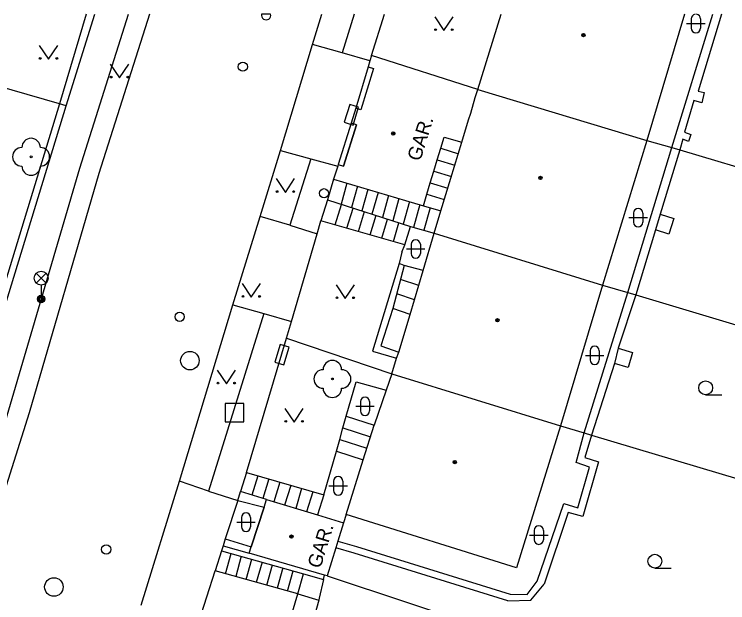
# Model space of a CAD drawing. Extents: x -600391 to -599491, y -1160176 to -1159402.
# Drawn here: x -599942.03 to -599903.47, y -1159433.56 to -1159401.77 of the extents above; entities that cross this region are included whole.
import ezdxf

# ---------------------------------------------------------------- set-up
doc = ezdxf.new("R2010")
doc.units = 0
for name, color, linetype in [('Level 10', 7, 'Continuous'), ('Level 11', 7, 'Continuous'), ('Level 22', 7, 'Continuous'), ('Level 24', 7, 'Continuous'), ('Level 26', 7, 'Continuous'), ('Level 27', 7, 'Continuous'), ('Level 28', 7, 'Continuous'), ('Level 33', 7, 'Continuous'), ('Level 36', 7, 'Continuous'), ('Level 39', 7, 'Continuous'), ('Level 41', 7, 'Continuous'), ('Level 5', 7, 'Continuous'), ('Level 51', 7, 'Continuous'), ('Level 6', 7, 'Continuous'), ('Level 7', 7, 'Continuous'), ('Level 8', 7, 'Continuous'), ('Vrstva 28', 7, 'Continuous')]:
    doc.layers.add(name, color=color, linetype=linetype)

msp = doc.modelspace()

# ---------------------------------------------------------------- linework, layer by layer
at = {"layer": 'Level 10'}
msp.add_line((-599925.91, -1159403.4), (-599925.405, -1159401.769), dxfattribs=at)
for points in [[(-599934.726, -1159401.769), (-599937.46, -1159410.38), (-599941.22, -1159423.3), (-599942.47, -1159427.24)], [(-599927.65, -1159409.13), (-599925.91, -1159403.4)], [(-599928.74, -1159412.7), (-599927.65, -1159409.13)], [(-599930.21, -1159417.47), (-599928.74, -1159412.7)], [(-599933.11, -1159426.99), (-599930.21, -1159417.47)], [(-599935.17, -1159433.69), (-599933.11, -1159426.99)]]:
    msp.add_lwpolyline(points, dxfattribs=at)
at = {"layer": 'Level 11'}
msp.add_line((-599923.662, -1159401.769), (-599924.31, -1159403.86), dxfattribs=at)
for points in [[(-599942.47, -1159427.24), (-599943.45, -1159426.94), (-599942.33, -1159423.14), (-599938.48, -1159410.09), (-599935.85, -1159401.769)], [(-599924.31, -1159403.86), (-599925.91, -1159403.4)], [(-599922.81, -1159404.29), (-599924.31, -1159403.86)], [(-599939.58, -1159406.6), (-599943.91, -1159405.37)], [(-599918.98, -1159409.01), (-599918.8, -1159408.4), (-599917.84, -1159408.68)], [(-599927.65, -1159409.13), (-599926, -1159409.58)], [(-599919.17, -1159409.63), (-599918.98, -1159409.01)], [(-599918.98, -1159409.01), (-599918.03, -1159409.3)], [(-599926, -1159409.58), (-599927.13, -1159413.17)], [(-599926, -1159409.58), (-599924.55, -1159409.98)], [(-599919.36, -1159410.25), (-599919.17, -1159409.63)], [(-599919.17, -1159409.63), (-599918.22, -1159409.92)], [(-599919.55, -1159410.87), (-599919.36, -1159410.25)], [(-599919.36, -1159410.25), (-599918.41, -1159410.54)], [(-599924.05, -1159410.9), (-599924.37, -1159412.03)], [(-599919.74, -1159411.49), (-599919.55, -1159410.87)], [(-599919.55, -1159410.87), (-599918.6, -1159411.16)], [(-599923.49, -1159411.06), (-599923.81, -1159412.21)], [(-599922.93, -1159411.23), (-599923.25, -1159412.39)], [(-599922.37, -1159411.39), (-599922.7, -1159412.56)], [(-599921.8, -1159411.56), (-599922.14, -1159412.74)], [(-599919.92, -1159412.11), (-599919.74, -1159411.49)], [(-599919.74, -1159411.49), (-599918.79, -1159411.78)], [(-599924.68, -1159413.15), (-599924.34, -1159412.04)], [(-599921.24, -1159411.72), (-599921.58, -1159412.92)], [(-599920.68, -1159411.89), (-599921.02, -1159413.1)], [(-599920.12, -1159412.05), (-599920.46, -1159413.28)], [(-599924.05, -1159413.33), (-599923.72, -1159412.24)], [(-599923.42, -1159413.51), (-599923.1, -1159412.43)], [(-599919.55, -1159412.22), (-599919.9, -1159413.44)], [(-599927.13, -1159413.17), (-599928.74, -1159412.7)], [(-599922.8, -1159413.69), (-599922.48, -1159412.63)], [(-599922.17, -1159413.87), (-599921.86, -1159412.83)], [(-599927.13, -1159413.17), (-599925.67, -1159413.63)], [(-599920.92, -1159414.22), (-599925.46, -1159412.93)], [(-599921.54, -1159414.04), (-599921.24, -1159413.03)], [(-599920.92, -1159414.22), (-599920.62, -1159413.23)], [(-599921.08, -1159414.63), (-599920.92, -1159414.22)], [(-599921.08, -1159414.63), (-599921.23, -1159415.23)], [(-599921.23, -1159415.23), (-599922.68, -1159419.97), (-599921.37, -1159420.35)], [(-599920.96, -1159415.34), (-599921.57, -1159417.67)], [(-599920.96, -1159415.34), (-599921.23, -1159415.23)], [(-599919.93, -1159415.62), (-599920.96, -1159415.34)], [(-599920.17, -1159416.42), (-599921.16, -1159416.09)], [(-599920.4, -1159417.2), (-599921.36, -1159416.88)], [(-599930.21, -1159417.47), (-599928.54, -1159417.94)], [(-599921.57, -1159417.67), (-599922.23, -1159419.68), (-599921.24, -1159420.02)], [(-599920.64, -1159417.99), (-599921.57, -1159417.67)], [(-599928.54, -1159417.94), (-599931.53, -1159427.53)], [(-599928.54, -1159417.94), (-599927.05, -1159418.36)], [(-599924.09, -1159423.49), (-599923.56, -1159421.62), (-599921.93, -1159422.08)], [(-599924.62, -1159425.38), (-599924.44, -1159424.75), (-599924.27, -1159424.12), (-599924.09, -1159423.49)], [(-599924.09, -1159423.49), (-599922.59, -1159423.97)], [(-599924.27, -1159424.12), (-599922.78, -1159424.59)], [(-599924.44, -1159424.75), (-599922.98, -1159425.21)], [(-599925.31, -1159427.74), (-599924.62, -1159425.38)], [(-599924.62, -1159425.38), (-599923.17, -1159425.84)], [(-599929.48, -1159426.52), (-599925.31, -1159427.74)], [(-599928.87, -1159426.7), (-599929.19, -1159427.75)], [(-599931.53, -1159427.53), (-599933.11, -1159426.99)], [(-599928.28, -1159426.87), (-599928.6, -1159427.93)], [(-599927.68, -1159427.05), (-599928.01, -1159428.11)], [(-599927.09, -1159427.22), (-599927.42, -1159428.29)], [(-599926.5, -1159427.39), (-599926.82, -1159428.47)], [(-599931.53, -1159427.53), (-599929.95, -1159428.03)], [(-599928.4, -1159427.99), (-599929.8, -1159427.56)], [(-599925.9, -1159427.57), (-599926.23, -1159428.65)], [(-599925.31, -1159427.74), (-599925.64, -1159428.82)], [(-599929.95, -1159428.03), (-599928.53, -1159428.4)], [(-599924.09, -1159428.79), (-599924.23, -1159429.25)], [(-599930.63, -1159430.1), (-599929.23, -1159430.54)], [(-599930.84, -1159430.75), (-599926.4, -1159432)], [(-599930.62, -1159432), (-599930.31, -1159430.9)], [(-599929.76, -1159431.05), (-599930.06, -1159432.15)], [(-599929.5, -1159432.31), (-599929.2, -1159431.21)], [(-599928.64, -1159431.37), (-599928.95, -1159432.46)], [(-599928.39, -1159432.61), (-599928.08, -1159431.52)], [(-599927.52, -1159431.68), (-599927.83, -1159432.77)], [(-599926.71, -1159433.08), (-599931.18, -1159431.84)], [(-599927.27, -1159432.93), (-599926.96, -1159431.84)], [(-599926.71, -1159433.08), (-599926.4, -1159432)], [(-599926.4, -1159432), (-599925.32, -1159432.3), (-599925.55, -1159433.32), (-599925.58, -1159433.42)], [(-599925.32, -1159432.3), (-599925.27, -1159432.07)], [(-599927.61, -1159436.12), (-599926.71, -1159433.08)], [(-599926.71, -1159433.08), (-599925.58, -1159433.42)], [(-599925.58, -1159433.42), (-599926.42, -1159436.47)]]:
    msp.add_lwpolyline(points, dxfattribs=at)
at = {"layer": 'Level 22'}
for centre in [(-599941.12, -1159409.47), (-599924.84, -1159421.47)]:
    msp.add_circle(centre, 0.05, dxfattribs=at)
for centre, start, end in [((-599941.12, -1159408.97), 0, 180), ((-599941.62, -1159409.47), 90, 270), ((-599940.62, -1159409.47), 270, 90), ((-599941.12, -1159409.97), 180, 0), ((-599924.84, -1159420.97), 0, 180), ((-599925.34, -1159421.47), 90, 270), ((-599924.34, -1159421.47), 270, 90), ((-599924.84, -1159421.97), 180, 0)]:
    msp.add_arc(centre, 0.5, start, end, dxfattribs=at)
at = {"layer": 'Level 24'}
for points in [[(-599923.717, -1159407.751), (-599923.425, -1159406.795), (-599923.903, -1159406.649), (-599924.195, -1159407.605)], [(-599927.467, -1159420.711), (-599927.175, -1159419.755), (-599927.653, -1159419.609), (-599927.945, -1159420.565)]]:
    msp.add_lwpolyline(points, close=True, dxfattribs=at)
at = {"layer": 'Level 26'}
msp.add_lwpolyline([(-599930.63, -1159423.79), (-599929.63, -1159423.79), (-599929.63, -1159422.79), (-599930.63, -1159422.79)], close=True, dxfattribs=at)
at = {"layer": 'Level 27'}
for centre in [(-599932.54, -1159420.48), (-599939.89, -1159432.71)]:
    msp.add_circle(centre, 0.5, dxfattribs=at)
at = {"layer": 'Level 28'}
for centre in [(-599929.68, -1159404.6), (-599925.29, -1159411.44), (-599933.09, -1159418.11), (-599937.06, -1159430.68)]:
    msp.add_circle(centre, 0.25, dxfattribs=at)
at = {"layer": 'Level 33'}
for p, q in [((-599940.845, -1159416.29), (-599940.315, -1159415.76)), ((-599940.845, -1159415.76), (-599940.315, -1159416.29)), ((-599940.58, -1159416.4), (-599940.58, -1159417.15))]:
    msp.add_line(p, q, dxfattribs=at)
for centre, radius in [((-599940.58, -1159416.025), 0.375), ((-599940.58, -1159417.15), 0.2), ((-599940.58, -1159417.15), 0.145), ((-599940.58, -1159417.15), 0.0876)]:
    msp.add_circle(centre, radius, dxfattribs=at)
at = {"layer": 'Level 36'}
for p, q in [((-599905.446, -1159402.016), (-599905.446, -1159402.516)), ((-599904.946, -1159402.016), (-599904.946, -1159402.516)), ((-599905.696, -1159402.266), (-599904.696, -1159402.266)), ((-599908.816, -1159412.756), (-599907.816, -1159412.756)), ((-599908.566, -1159412.506), (-599908.566, -1159413.006)), ((-599908.066, -1159412.506), (-599908.066, -1159413.006)), ((-599920.586, -1159414.196), (-599920.586, -1159414.696)), ((-599920.086, -1159414.196), (-599920.086, -1159414.696)), ((-599920.836, -1159414.446), (-599919.836, -1159414.446)), ((-599910.916, -1159419.946), (-599910.916, -1159420.446)), ((-599910.416, -1159419.946), (-599910.416, -1159420.446)), ((-599911.166, -1159420.196), (-599910.166, -1159420.196)), ((-599904.67, -1159422.325), (-599903.795, -1159422.325)), ((-599923.326, -1159422.696), (-599923.326, -1159423.196)), ((-599922.826, -1159422.696), (-599922.826, -1159423.196)), ((-599923.576, -1159422.946), (-599922.576, -1159422.946)), ((-599924.776, -1159426.996), (-599924.776, -1159427.496)), ((-599924.276, -1159426.996), (-599924.276, -1159427.496)), ((-599925.026, -1159427.246), (-599924.026, -1159427.246)), ((-599929.756, -1159428.956), (-599929.756, -1159429.456)), ((-599929.256, -1159428.956), (-599929.256, -1159429.456)), ((-599930.006, -1159429.206), (-599929.006, -1159429.206)), ((-599913.936, -1159429.656), (-599913.936, -1159430.156)), ((-599913.436, -1159429.656), (-599913.436, -1159430.156)), ((-599914.186, -1159429.906), (-599913.186, -1159429.906)), ((-599907.41, -1159431.695), (-599906.535, -1159431.695))]:
    msp.add_line(p, q, dxfattribs=at)
for points in [[(-599919.31, -1159401.9), (-599918.81, -1159402.65), (-599918.31, -1159401.9)], [(-599940.68, -1159403.45), (-599940.18, -1159404.2), (-599939.68, -1159403.45)], [(-599936.84, -1159404.46), (-599936.34, -1159405.21), (-599935.84, -1159404.46)], [(-599927.88, -1159410.65), (-599927.38, -1159411.4), (-599926.88, -1159410.65)], [(-599929.72, -1159416.31), (-599929.22, -1159417.06), (-599928.72, -1159416.31)], [(-599924.64, -1159416.38), (-599924.14, -1159417.13), (-599923.64, -1159416.38)], [(-599931.07, -1159420.99), (-599930.57, -1159421.74), (-599930.07, -1159420.99)], [(-599927.41, -1159423.06), (-599926.91, -1159423.81), (-599926.41, -1159423.06)]]:
    msp.add_lwpolyline(points, dxfattribs=at)
for centre, radius in [((-599919.26, -1159402.6), 0.05), ((-599918.361, -1159402.6), 0.05), ((-599940.63, -1159404.15), 0.05), ((-599939.731, -1159404.15), 0.05), ((-599936.79, -1159405.16), 0.05), ((-599935.891, -1159405.16), 0.05), ((-599927.83, -1159411.35), 0.05), ((-599926.931, -1159411.35), 0.05), ((-599929.67, -1159417.01), 0.05), ((-599928.771, -1159417.01), 0.05), ((-599924.59, -1159417.08), 0.05), ((-599923.691, -1159417.08), 0.05), ((-599931.02, -1159421.69), 0.05), ((-599930.121, -1159421.69), 0.05), ((-599904.67, -1159421.95), 0.375), ((-599927.36, -1159423.76), 0.05), ((-599926.461, -1159423.76), 0.05), ((-599907.41, -1159431.32), 0.375)]:
    msp.add_circle(centre, radius, dxfattribs=at)
for centre, start, end in [((-599905.196, -1159402.016), 98.3538, 180), ((-599905.196, -1159402.016), 0, 81.6462), ((-599905.196, -1159402.516), 180, 0), ((-599908.316, -1159412.506), 0, 180), ((-599908.316, -1159413.006), 180, 0), ((-599920.336, -1159414.196), 0, 180), ((-599920.336, -1159414.696), 180, 0), ((-599910.666, -1159419.946), 0, 180), ((-599910.666, -1159420.446), 180, 0), ((-599923.076, -1159422.696), 0, 180), ((-599923.076, -1159423.196), 180, 0), ((-599924.526, -1159426.996), 0, 180), ((-599924.526, -1159427.496), 180, 0), ((-599929.506, -1159428.956), 0, 180), ((-599913.686, -1159429.656), 0, 180), ((-599929.506, -1159429.456), 180, 0), ((-599913.686, -1159430.156), 180, 0)]:
    msp.add_arc(centre, 0.25, start, end, dxfattribs=at)
at = {"layer": 'Level 39'}
for centre, radius in [((-599911.27, -1159402.89), 0.09), ((-599911.27, -1159402.89), 0.0398), ((-599921.55, -1159408.21), 0.09), ((-599921.55, -1159408.21), 0.0398), ((-599913.6, -1159410.61), 0.09), ((-599913.6, -1159410.61), 0.0398), ((-599915.92, -1159418.3), 0.09), ((-599915.92, -1159418.3), 0.0398), ((-599918.23, -1159425.96), 0.09), ((-599918.23, -1159425.96), 0.0398), ((-599927.05, -1159429.99), 0.09), ((-599927.05, -1159429.99), 0.0398)]:
    msp.add_circle(centre, radius, dxfattribs=at)
at = {"layer": 'Level 5'}
for p, q in [((-599916.98, -1159405.83), (-599915.72, -1159401.769)), ((-599905.806, -1159401.769), (-599907.85, -1159408.58))]:
    msp.add_line(p, q, dxfattribs=at)
for points in [[(-599922.81, -1159404.29), (-599922.91, -1159404.61)], [(-599922.72, -1159403.99), (-599922.81, -1159404.29)], [(-599916.98, -1159405.83), (-599922.72, -1159403.99)], [(-599922.91, -1159404.61), (-599923.58, -1159406.85)], [(-599922.62, -1159404.69), (-599923.3, -1159406.93)], [(-599922.91, -1159404.61), (-599922.62, -1159404.69)], [(-599917.12, -1159406.26), (-599916.98, -1159405.83)], [(-599916.98, -1159405.83), (-599907.85, -1159408.58)], [(-599917.36, -1159407.12), (-599917.12, -1159406.26)], [(-599923.58, -1159406.85), (-599923.83, -1159407.66)], [(-599923.3, -1159406.93), (-599923.58, -1159406.85)], [(-599917.48, -1159407.47), (-599917.36, -1159407.12)], [(-599923.83, -1159407.66), (-599924.52, -1159409.89)], [(-599924.23, -1159409.98), (-599923.54, -1159407.75)], [(-599923.54, -1159407.75), (-599923.83, -1159407.66)], [(-599917.84, -1159408.68), (-599917.48, -1159407.47)], [(-599907.85, -1159408.58), (-599910.24, -1159416.4)], [(-599918.44, -1159410.63), (-599917.84, -1159408.68)], [(-599924.55, -1159409.98), (-599924.78, -1159410.68)], [(-599924.52, -1159409.89), (-599924.55, -1159409.98)], [(-599924.52, -1159409.89), (-599924.23, -1159409.98)], [(-599924.78, -1159410.68), (-599919.92, -1159412.11)], [(-599918.97, -1159412.39), (-599918.44, -1159410.63)], [(-599919.92, -1159412.11), (-599918.97, -1159412.39)], [(-599919.34, -1159413.6), (-599918.97, -1159412.39)], [(-599919.93, -1159415.62), (-599919.34, -1159413.6)], [(-599919.34, -1159413.6), (-599910.24, -1159416.4)], [(-599920.64, -1159417.99), (-599919.93, -1159415.62)], [(-599910.24, -1159416.4), (-599912.51, -1159424)], [(-599921.24, -1159420.02), (-599920.64, -1159417.99)], [(-599921.37, -1159420.35), (-599921.24, -1159420.02)], [(-599921.62, -1159421.19), (-599921.37, -1159420.35)], [(-599921.62, -1159421.19), (-599921.93, -1159422.08)], [(-599921.62, -1159421.19), (-599912.51, -1159424)], [(-599921.93, -1159422.08), (-599922.59, -1159423.97)], [(-599923.17, -1159425.84), (-599922.59, -1159423.97)], [(-599912.51, -1159424), (-599914.89, -1159431.67)], [(-599924.09, -1159428.79), (-599923.17, -1159425.84)], [(-599928.53, -1159428.4), (-599928.4, -1159427.99)], [(-599928.4, -1159427.99), (-599925.64, -1159428.82)], [(-599929.23, -1159430.54), (-599928.53, -1159428.4)], [(-599925.64, -1159428.82), (-599924.23, -1159429.25)], [(-599914.89, -1159431.67), (-599924.09, -1159428.79)], [(-599924.23, -1159429.25), (-599924.54, -1159430.23)], [(-599929.34, -1159430.89), (-599929.23, -1159430.54)], [(-599924.54, -1159430.23), (-599924.65, -1159430.59)], [(-599925.12, -1159432.11), (-599925.27, -1159432.07), (-599929.34, -1159430.89)], [(-599924.65, -1159430.59), (-599925.12, -1159432.11)]]:
    msp.add_lwpolyline(points, dxfattribs=at)
at = {"layer": 'Level 51'}
for p, q in [((-599906.49, -1159408.97), (-599904.277, -1159401.769)), ((-599903.806, -1159401.769), (-599905.08, -1159405.92))]:
    msp.add_line(p, q, dxfattribs=at)
for points in [[(-599905.08, -1159405.92), (-599904.74, -1159405.99)], [(-599904.74, -1159405.99), (-599904.88, -1159406.55)], [(-599905.3, -1159406.42), (-599905.81, -1159408.14)], [(-599904.88, -1159406.55), (-599905.3, -1159406.42)], [(-599905.81, -1159408.14), (-599905.47, -1159408.26)], [(-599907.85, -1159408.58), (-599906.49, -1159408.97)], [(-599905.9, -1159408.52), (-599906.07, -1159409.09)], [(-599905.59, -1159408.65), (-599905.9, -1159408.52)], [(-599905.47, -1159408.26), (-599905.59, -1159408.65)], [(-599908.87, -1159416.8), (-599906.49, -1159408.97)], [(-599906.49, -1159408.97), (-599906.07, -1159409.09)], [(-599906.07, -1159409.09), (-599907.13, -1159412.57)], [(-599906.07, -1159409.09), (-599896.15, -1159412.05)], [(-599907.13, -1159412.57), (-599907.38, -1159413.42)], [(-599907.13, -1159412.57), (-599906.38, -1159412.81)], [(-599906.38, -1159412.81), (-599906.66, -1159413.64)], [(-599907.38, -1159413.42), (-599908.45, -1159416.93)], [(-599906.66, -1159413.64), (-599907.38, -1159413.42)], [(-599910.24, -1159416.4), (-599908.87, -1159416.8)], [(-599911.24, -1159424.38), (-599908.87, -1159416.8)], [(-599908.45, -1159416.93), (-599909.4, -1159419.81)], [(-599908.87, -1159416.8), (-599908.45, -1159416.93)], [(-599908.45, -1159416.93), (-599898.36, -1159419.95)], [(-599909.4, -1159419.81), (-599909.6, -1159420.64)], [(-599909.4, -1159419.81), (-599908.63, -1159420.05)], [(-599908.63, -1159420.05), (-599908.86, -1159420.86)], [(-599909.6, -1159420.64), (-599910.83, -1159424.51)], [(-599908.86, -1159420.86), (-599909.6, -1159420.64)], [(-599912.51, -1159424), (-599911.24, -1159424.38)], [(-599911.66, -1159425.98), (-599911.24, -1159424.38)], [(-599911.24, -1159424.38), (-599910.83, -1159424.51)], [(-599910.83, -1159424.51), (-599911.2, -1159425.71)], [(-599910.83, -1159424.51), (-599900.51, -1159427.59)], [(-599910.46, -1159425.95), (-599911.31, -1159428.9)], [(-599911.2, -1159425.71), (-599910.46, -1159425.95)], [(-599910.95, -1159426.23), (-599911.66, -1159425.98)], [(-599911.58, -1159428.43), (-599910.95, -1159426.23)], [(-599913.77, -1159432.39), (-599912.33, -1159428.2)], [(-599912.33, -1159428.2), (-599911.58, -1159428.43)], [(-599912.1, -1159428.68), (-599913.39, -1159432.55)], [(-599911.31, -1159428.9), (-599912.1, -1159428.68)], [(-599924.54, -1159430.23), (-599923.54, -1159430.53), (-599915.23, -1159433.09)], [(-599915.35, -1159433.45), (-599923.66, -1159430.89), (-599924.65, -1159430.59)], [(-599925.12, -1159432.11), (-599916.27, -1159435.05)], [(-599914.32, -1159433.11), (-599913.77, -1159432.39)], [(-599914.11, -1159433.42), (-599913.39, -1159432.55)], [(-599915.23, -1159433.09), (-599914.32, -1159433.11)], [(-599915.35, -1159433.45), (-599914.11, -1159433.42)]]:
    msp.add_lwpolyline(points, dxfattribs=at)
at = {"layer": 'Level 6'}
for points in [[(-599922.62, -1159404.69), (-599923.3, -1159406.93)], [(-599923.54, -1159407.75), (-599924.23, -1159409.98)], [(-599928.53, -1159428.4), (-599929.23, -1159430.54)]]:
    msp.add_lwpolyline(points, dxfattribs=at)
at = {"layer": 'Level 7'}
for p, q in [((-599938.147, -1159401.769), (-599939.58, -1159406.6)), ((-599939.23, -1159406.72), (-599937.681, -1159401.769)), ((-599922.72, -1159403.99), (-599922.02, -1159401.769))]:
    msp.add_line(p, q, dxfattribs=at)
for points in [[(-599939.58, -1159406.6), (-599945.52, -1159426)], [(-599939.23, -1159406.72), (-599939.58, -1159406.6)], [(-599945.15, -1159426.05), (-599939.23, -1159406.72)], [(-599925.11, -1159411.79), (-599920.62, -1159413.23)], [(-599925.67, -1159413.63), (-599925.46, -1159412.93)], [(-599920.62, -1159413.23), (-599919.34, -1159413.6)], [(-599927.05, -1159418.36), (-599925.67, -1159413.63)], [(-599927.31, -1159419.26), (-599927.05, -1159418.36)], [(-599929.48, -1159426.52), (-599927.31, -1159419.26)], [(-599927.31, -1159419.26), (-599921.62, -1159421.19)], [(-599929.95, -1159428.03), (-599929.8, -1159427.56)], [(-599930.75, -1159430.48), (-599930.84, -1159430.75)], [(-599930.75, -1159430.48), (-599929.34, -1159430.89)], [(-599932.07, -1159434.65), (-599931.18, -1159431.84)]]:
    msp.add_lwpolyline(points, dxfattribs=at)
at = {"layer": 'Level 8'}
for points in [[(-599924.78, -1159410.68), (-599925.11, -1159411.79)], [(-599925.11, -1159411.79), (-599925.46, -1159412.93)], [(-599929.48, -1159426.52), (-599929.8, -1159427.56)], [(-599929.95, -1159428.03), (-599930.63, -1159430.1), (-599930.75, -1159430.48)], [(-599930.84, -1159430.75), (-599931.18, -1159431.84)]]:
    msp.add_lwpolyline(points, dxfattribs=at)
at = {"layer": 'Vrstva 28'}
msp.add_line((-599928.175, -1159401.769), (-599928.665, -1159401.769), dxfattribs=at)
msp.add_arc((-599928.42, -1159401.82), 0.25, 168.2179, 11.7821, dxfattribs=at)

# ---------------------------------------------------------------- texts
at = {"layer": 'Level 41'}
for rotation, p in [(72.51, (-599920.1, -1159409.75)), (72.72, (-599925.49, -1159431.75))]:
    msp.add_text('GAR.', height=0.75, rotation=rotation, dxfattribs=at).set_placement(p)

doc.saveas('drawing.dxf')
